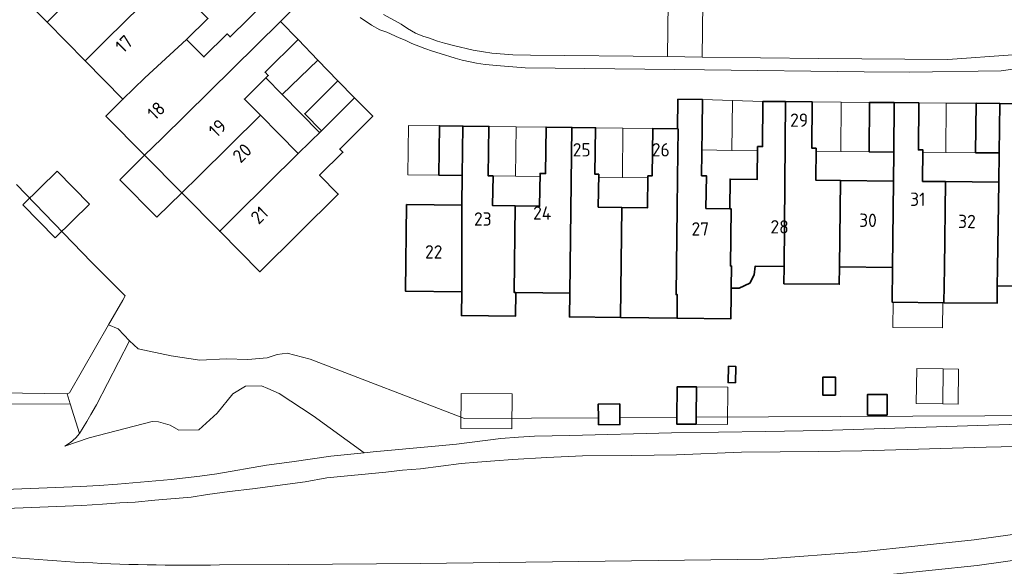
# Model space of a CAD drawing. Header units: metres. Extents: x 149984 to 156489, y 469398 to 478068.
# Tile 425 of 656: x 153469 to 153569, y 472858 to 472913. Entities that reach past the tile are written whole.
import ezdxf
from ezdxf.enums import TextEntityAlignment as Align

# ---------------------------------------------------------------- set-up
doc = ezdxf.new("R2010")
doc.units = ezdxf.units.M
doc.header["$LTSCALE"] = 0.75
for name, color, linetype, lineweight in [('B-WE-GR-BEPLANTING_CULTUUR_HEESTERS-GV', 252, 'Continuous', 18), ('B-WE-OG-BEBOUWING-GV', 6, 'Continuous', 35), ('B-WE-OG-BEBOUWING-T18', 1, 'Continuous', 18), ('B-WE-OG-BEBOUWING_LUIFEL-GV', 6, 'Continuous', 18), ('B-WE-OG-BEBOUWING_OVERBOUWING-GV', 6, 'Continuous', 18), ('B-WE-OG-TERREIN_BEGROEID-GV', 252, 'Continuous', 18), ('B-WE-OG-TERREIN_ERF-GV', 252, 'Continuous', 18), ('B-WE-OG-TERREIN_OEVER-GV', 252, 'Continuous', 18), ('B-WE-OG-WATER_MEER-GV', 252, 'Continuous', 18), ('B-WE-VH-GESLOTENVERHARDING_ASFALT-GV', 252, 'Continuous', 18), ('B-WE-VH-GESLOTENVERHARDING_BETON-GV', 252, 'Continuous', 18), ('B-WE-VH-OPENVERHARDING_BETONSTRAATSTEEN-GV', 252, 'Continuous', 18)]:
    doc.layers.add(name, color=color, linetype=linetype, lineweight=lineweight)
doc.styles.add('NLCS-ISO-M750-T18', font='NLCS-ISO.ttf', dxfattribs={"height": 1.35})

msp = doc.modelspace()

# ---------------------------------------------------------------- linework, layer by layer
at = {"layer": 'B-WE-GR-BEPLANTING_CULTUUR_HEESTERS-GV', "flags": 128}
msp.add_lwpolyline([(153574.107, 472873.112), (153537.579, 472872.94), (153537.57, 472872.24), (153535.618, 472872.264), (153535.626, 472872.931), (153529.869, 472872.904), (153529.877, 472872.201), (153527.707, 472872.177), (153527.699, 472872.894), (153514.143, 472872.83), (153498.55, 472878.832), (153496.207, 472879.425), (153495.19, 472879.284), (153494.174, 472878.973), (153492.226, 472878.804), (153490.024, 472878.861), (153487.37, 472878.719), (153484.49, 472879.171), (153481.131, 472879.877), (153480.276, 472880.661), (153476.916, 472874.219), (153476.361, 472873.219), (153475.946, 472872.516), (153475.19, 472871.32), (153474.82, 472870.85), (153474.3, 472870.41), (153473.713, 472870.008), (153476.167, 472870.859), (153482.557, 472872.526), (153483.182, 472872.491), (153484.363, 472872.144), (153485.266, 472871.658), (153487.28, 472871.692), (153489.12, 472873.359), (153490.718, 472875.304), (153492.002, 472876.102), (153493.6, 472876.137), (153494.26, 472875.859), (153495.406, 472875.339), (153498.844, 472873.081), (153503.985, 472869.364), (153504.9, 472869.46), (153511.17, 472870.04), (153513.33, 472870.22), (153517.83, 472870.79), (153519.62, 472870.93), (153521.23, 472871.02), (153524.8, 472871.09), (153535.08, 472871.38), (153544.58, 472871.51), (153550.33, 472871.61), (153570.3, 472872.26)], dxfattribs=at)
at = {"layer": 'B-WE-OG-BEBOUWING-GV', "flags": 128}
for points in [[(153480.374, 472921.234), (153476.65, 472925.015), (153470.404, 472918.867), (153469.281, 472917.761), (153468.201, 472916.697), (153471.923, 472912.916), (153474.127, 472915.085)], [(153471.923, 472912.916), (153475.77, 472909.008), (153477.973, 472911.176), (153489.941, 472922.955), (153488.189, 472924.731), (153484.702, 472921.289), (153484.308, 472921.687), (153482.085, 472919.497), (153480.374, 472921.234), (153474.127, 472915.085)], [(153477.973, 472911.176), (153475.77, 472909.008), (153479.602, 472905.117), (153481.803, 472907.285), (153486.04, 472911.168), (153488.184, 472913.288), (153486.262, 472915.232), (153488.641, 472917.584), (153488.352, 472917.876), (153491.693, 472921.179), (153489.941, 472922.955)], [(153495.52, 472912.962), (153497.686, 472915.103), (153495.946, 472916.862), (153490.433, 472911.412), (153490.13, 472911.718), (153487.787, 472909.401), (153486.04, 472911.168), (153481.803, 472907.285), (153479.602, 472905.117), (153477.869, 472903.41), (153481.792, 472899.442), (153483.517, 472901.141)], [(153487.258, 472897.343), (153493.501, 472903.492), (153491.884, 472905.128), (153494.299, 472907.515), (153493.968, 472907.85), (153497.309, 472911.153), (153495.52, 472912.962), (153483.517, 472901.141), (153481.792, 472899.442), (153485.54, 472895.651)], [(153501.336, 472906.965), (153497.987, 472903.653), (153499.68, 472901.935), (153503.032, 472905.25)], [(153499.68, 472901.935), (153497.334, 472899.616), (153491.095, 472893.447), (153489.388, 472891.759), (153493.432, 472887.669), (153501.37, 472895.519), (153499.483, 472897.428), (153501.84, 472899.759), (153501.524, 472900.079), (153504.872, 472903.389), (153503.032, 472905.25)], [(153541.119, 472894.036), (153540.971, 472894.038), (153538.571, 472894.069), (153538.614, 472897.369), (153538.135, 472897.375), (153538.193, 472902.087), (153538.234, 472905.074), (153535.734, 472905.107), (153535.696, 472902.12), (153535.76, 472902.119), (153535.695, 472897.119), (153535.661, 472894.107), (153535.552, 472885.362), (153535.674, 472885.36), (153535.644, 472882.965), (153541.087, 472882.897), (153541.117, 472885.293), (153541.126, 472886.002), (153541.154, 472888.261), (153541.039, 472888.263)], [(153540.971, 472894.038), (153541.119, 472894.036), (153541.039, 472888.263), (153541.154, 472888.261), (153541.126, 472886.002), (153541.919, 472886.002), (153543.003, 472886.506), (153543.448, 472887.367), (153543.552, 472888.236), (153546.483, 472888.205), (153546.63, 472904.873), (153544.333, 472904.893), (153544.294, 472900.32), (153543.792, 472900.326), (153543.755, 472897.007), (153541.006, 472897.038)], [(153552.186, 472896.908), (153549.674, 472896.938), (153549.712, 472900.155), (153549.291, 472900.159), (153549.332, 472904.849), (153546.63, 472904.873), (153546.483, 472888.205), (153546.465, 472886.455), (153552.064, 472886.398), (153552.081, 472888.148)], [(153557.567, 472899.776), (153557.611, 472904.776), (153555.121, 472904.798), (153555.077, 472899.798)], [(153557.445, 472888.095), (153557.41, 472884.588), (153562.65, 472884.534), (153562.692, 472888.042), (153562.797, 472896.781), (153560.48, 472896.809), (153560.508, 472900.01), (153560.058, 472899.984), (153560.1, 472904.754), (153557.611, 472904.776), (153557.567, 472899.776), (153557.532, 472896.844)], [(153568.245, 472899.68), (153568.29, 472904.68), (153565.89, 472904.702), (153565.845, 472899.702)], [(153573.681, 472896.65), (153571.319, 472896.679), (153571.357, 472899.913), (153570.867, 472899.917), (153570.91, 472904.657), (153568.29, 472904.68), (153568.245, 472899.68), (153568.209, 472896.716), (153568.064, 472887.989), (153568.046, 472886.234), (153573.554, 472886.175)], [(153497.334, 472899.616), (153495.371, 472901.601), (153493.501, 472903.492), (153487.258, 472897.343), (153485.54, 472895.651), (153489.388, 472891.759), (153491.095, 472893.447)], [(153513.922, 472897.401), (153513.987, 472902.401), (153511.616, 472902.432), (153511.552, 472897.432)], [(153513.987, 472902.401), (153513.922, 472897.401), (153513.883, 472894.392), (153513.862, 472885.635), (153513.833, 472883.239), (153519.296, 472883.17), (153519.325, 472885.567), (153519.163, 472885.569), (153519.277, 472894.322), (153516.992, 472894.352), (153517.031, 472897.361), (153516.551, 472897.367), (153516.616, 472902.367)], [(153519.325, 472885.567), (153524.789, 472885.498), (153525.007, 472902.258), (153522.405, 472902.292), (153522.343, 472897.602), (153521.794, 472897.61), (153521.75, 472894.29), (153519.277, 472894.322), (153519.163, 472885.569)], [(153530.075, 472894.18), (153527.682, 472894.211), (153527.725, 472897.521), (153527.342, 472897.527), (153527.404, 472902.227), (153525.007, 472902.258), (153524.789, 472885.498), (153524.759, 472883.101), (153529.929, 472883.036)], [(153535.644, 472882.965), (153535.674, 472885.36), (153535.552, 472885.362), (153535.661, 472894.107), (153535.695, 472897.119), (153535.76, 472902.119), (153535.696, 472902.12), (153533.194, 472902.152), (153533.127, 472897.351), (153532.707, 472897.357), (153532.662, 472894.146), (153530.075, 472894.18), (153529.929, 472883.036)], [(153557.532, 472896.844), (153552.186, 472896.908), (153552.081, 472888.148), (153557.445, 472888.095)], [(153568.209, 472896.716), (153562.797, 472896.781), (153562.692, 472888.042), (153562.65, 472884.534), (153568.028, 472884.479), (153568.046, 472886.234), (153568.064, 472887.989)], [(153513.862, 472885.635), (153513.883, 472894.392), (153508.284, 472894.465), (153508.171, 472885.707)], [(153540.853, 472878.114), (153540.815, 472876.454), (153541.554, 472876.437), (153541.592, 472878.097)], [(153551.675, 472875.179), (153551.675, 472877.003), (153550.406, 472877.003), (153550.406, 472875.179)], [(153537.57, 472872.24), (153537.579, 472872.94), (153537.617, 472876.016), (153535.665, 472876.04), (153535.626, 472872.931), (153535.618, 472872.264)], [(153554.925, 472873.169), (153556.896, 472873.166), (153556.899, 472875.26), (153554.929, 472875.263)], [(153527.707, 472872.177), (153529.877, 472872.201), (153529.869, 472872.904), (153529.854, 472874.296), (153527.684, 472874.272), (153527.699, 472872.894)]]:
    msp.add_lwpolyline(points, close=True, dxfattribs=at)
at = {"layer": 'B-WE-OG-BEBOUWING_LUIFEL-GV', "flags": 128}
for points in [[(153499.307, 472909.075), (153497.309, 472911.153), (153493.968, 472907.85), (153494.299, 472907.515), (153494.065, 472907.283), (153495.688, 472905.595)], [(153499.307, 472909.075), (153495.688, 472905.595), (153499.491, 472901.749), (153499.68, 472901.935), (153497.987, 472903.653), (153501.336, 472906.965)], [(153541.263, 472904.984), (153538.234, 472905.074), (153538.167, 472899.982), (153541.197, 472899.942)], [(153544.333, 472904.893), (153541.263, 472904.984), (153541.197, 472899.942), (153543.787, 472899.908), (153543.792, 472900.326), (153544.294, 472900.32)], [(153552.256, 472904.823), (153549.332, 472904.849), (153549.291, 472900.159), (153549.712, 472900.155), (153549.708, 472899.853), (153552.212, 472899.823)], [(153552.256, 472904.823), (153552.212, 472899.823), (153555.077, 472899.798), (153555.121, 472904.798)], [(153562.868, 472904.729), (153560.1, 472904.754), (153560.058, 472899.984), (153560.508, 472900.01), (153560.506, 472899.749), (153562.823, 472899.729)], [(153562.868, 472904.729), (153562.823, 472899.729), (153565.845, 472899.702), (153565.89, 472904.702)], [(153511.616, 472902.432), (153508.487, 472902.472), (153508.423, 472897.472), (153511.552, 472897.432)], [(153519.381, 472902.331), (153516.616, 472902.367), (153516.551, 472897.367), (153517.031, 472897.361), (153519.316, 472897.331)], [(153519.381, 472902.331), (153519.316, 472897.331), (153521.79, 472897.299), (153521.794, 472897.61), (153522.343, 472897.602), (153522.405, 472902.292)], [(153530.179, 472902.191), (153527.404, 472902.227), (153527.342, 472897.527), (153527.725, 472897.521), (153527.721, 472897.223), (153530.114, 472897.192)], [(153530.179, 472902.191), (153530.114, 472897.192), (153532.704, 472897.155), (153532.707, 472897.357), (153533.127, 472897.351), (153533.194, 472902.152)], [(153481.792, 472899.442), (153479.285, 472896.963), (153483.033, 472893.172), (153485.54, 472895.651)], [(153557.517, 472884.587), (153557.491, 472882.032), (153562.516, 472881.981), (153562.543, 472884.535)], [(153537.57, 472872.24), (153540.74, 472872.201), (153540.787, 472875.976), (153537.617, 472876.016)]]:
    msp.add_lwpolyline(points, close=True, dxfattribs=at)
at = {"layer": 'B-WE-OG-BEBOUWING_OVERBOUWING-GV', "flags": 128}
for points in [[(153469.458, 472894.425), (153472.725, 472891.086), (153476.213, 472894.499), (153472.946, 472897.838)], [(153562.57, 472877.841), (153559.891, 472877.873), (153559.849, 472874.331), (153562.527, 472874.299)], [(153562.57, 472877.841), (153562.527, 472874.299), (153564.086, 472874.28), (153564.128, 472877.822)], [(153513.796, 472875.36), (153513.762, 472871.821), (153518.949, 472871.771), (153518.983, 472875.311)]]:
    msp.add_lwpolyline(points, close=True, dxfattribs=at)
at = {"layer": 'B-WE-OG-TERREIN_BEGROEID-GV', "flags": 128}
for points in [[(153453.289, 472865.069), (153475.3, 472865.93), (153477.18, 472866.04), (153479.05, 472866.17), (153484.46, 472866.64), (153487.39, 472866.98), (153489.09, 472867.24), (153494.12, 472868.1), (153496.67, 472868.43), (153500.63, 472869.01), (153503.985, 472869.364), (153498.844, 472873.081), (153495.406, 472875.339), (153494.26, 472875.859), (153493.6, 472876.137), (153492.002, 472876.102), (153490.718, 472875.304), (153489.12, 472873.359), (153487.28, 472871.692), (153485.266, 472871.658), (153484.363, 472872.144), (153483.182, 472872.491), (153482.557, 472872.526), (153476.167, 472870.859), (153473.713, 472870.008), (153474.3, 472870.41), (153474.82, 472870.85), (153475.19, 472871.32), (153474.263, 472874.303), (153439.581, 472874.171)], [(153566.92, 472869.92), (153554.33, 472869.54), (153550, 472869.47), (153542.17, 472869.41), (153535.6, 472869.16), (153531.06, 472869.07), (153526.08, 472869.03), (153522.47, 472868.88), (153518.99, 472868.69), (153517.21, 472868.53), (153515.47, 472868.42), (153513.82, 472868.26), (153509.71, 472867.73), (153507.89, 472867.6), (153506.179, 472867.409), (153500.23, 472866.82), (153498.03, 472866.41), (153492.69, 472865.71), (153490.39, 472865.43), (153488.14, 472865.13), (153486.49, 472864.88), (153482.83, 472864.55), (153480.84, 472864.35), (153479.28, 472864.28), (153477.53, 472864.17), (153475.44, 472864.01), (153453.321, 472863.134)], [(153580.61, 472870.24), (153566.92, 472869.92)], [(153620.559, 472859.546), (153625.553, 472860.055), (153630.553, 472860.349), (153631.646, 472860.401), (153633.638, 472860.495), (153633.843, 472869.433), (153629.36, 472868.568), (153628.998, 472868.498), (153610.123, 472865.064), (153583.931, 472860.479), (153566.005, 472857.955), (153556.892, 472857.024), (153556.892, 472854.955), (153566.573, 472855.99), (153575.491, 472856.749), (153582.23, 472857.067)], [(153489.366, 472858.011), (153496.381, 472858.067), (153509.656, 472858.172), (153544.433, 472858.602), (153554.305, 472859.322), (153565.7, 472860.536), (153583.48, 472863.001)]]:
    msp.add_lwpolyline(points, dxfattribs=at)
at = {"layer": 'B-WE-OG-TERREIN_BEGROEID-GV'}
msp.add_lwpolyline([(153460.136, 472859.674, 0.036847), (153489.366, 472858.011)], format="xyb", dxfattribs=at)
at = {"layer": 'B-WE-OG-TERREIN_ERF-GV', "flags": 128}
for points in [[(153497.686, 472915.103), (153495.52, 472912.962), (153497.309, 472911.153), (153493.968, 472907.85), (153494.299, 472907.515), (153491.884, 472905.128), (153493.501, 472903.492), (153495.371, 472901.601), (153497.334, 472899.616), (153499.68, 472901.935), (153497.987, 472903.653), (153501.336, 472906.965), (153503.032, 472905.25), (153504.872, 472903.389), (153501.524, 472900.079), (153501.84, 472899.759), (153499.483, 472897.428), (153501.37, 472895.519), (153493.432, 472887.669), (153489.388, 472891.759), (153485.54, 472895.651), (153481.792, 472899.442), (153477.869, 472903.41), (153479.602, 472905.117), (153475.77, 472909.008), (153471.923, 472912.916), (153468.201, 472916.697)], [(153488.184, 472913.288), (153486.04, 472911.168), (153487.787, 472909.401), (153490.13, 472911.718), (153490.433, 472911.412), (153495.946, 472916.862)], [(153571.97, 472908.5), (153568.42, 472907.98), (153559.169, 472907.869), (153554.589, 472907.879), (153538.42, 472908.09), (153520.28, 472908.29), (153518.19, 472908.45), (153516.23, 472908.63), (153515.37, 472908.76), (153513.92, 472909.07), (153513.19, 472909.26), (153511.69, 472909.74), (153510.91, 472909.97), (153510.12, 472910.24), (153508.81, 472910.76), (153508.16, 472911.09), (153507.53, 472911.31), (153506.28, 472911.89), (153505.58, 472912.15), (153504.73, 472912.61), (153503.6, 472913.37)], [(153573.554, 472886.175), (153568.046, 472886.234), (153568.028, 472884.479), (153562.65, 472884.534), (153557.41, 472884.588), (153557.445, 472888.095), (153552.081, 472888.148), (153552.064, 472886.398), (153546.465, 472886.455), (153546.483, 472888.205), (153543.552, 472888.236), (153543.448, 472887.367), (153543.003, 472886.506), (153541.919, 472886.002), (153541.126, 472886.002), (153541.117, 472885.293), (153541.087, 472882.897), (153535.644, 472882.965), (153529.929, 472883.036), (153524.759, 472883.101), (153524.789, 472885.498), (153519.325, 472885.567), (153519.296, 472883.17), (153513.833, 472883.239), (153513.862, 472885.635), (153508.171, 472885.707), (153508.284, 472894.465), (153513.883, 472894.392), (153513.922, 472897.401), (153511.552, 472897.432), (153511.616, 472902.432), (153513.987, 472902.401), (153516.616, 472902.367), (153516.551, 472897.367), (153517.031, 472897.361), (153516.992, 472894.352), (153519.277, 472894.322), (153521.75, 472894.29), (153521.794, 472897.61), (153522.343, 472897.602), (153522.405, 472902.292), (153525.007, 472902.258), (153527.404, 472902.227), (153527.342, 472897.527), (153527.725, 472897.521), (153527.682, 472894.211), (153530.075, 472894.18), (153532.662, 472894.146), (153532.707, 472897.357), (153533.127, 472897.351), (153533.194, 472902.152), (153535.696, 472902.12), (153535.734, 472905.107), (153538.234, 472905.074), (153538.193, 472902.087), (153538.135, 472897.375), (153538.614, 472897.369), (153538.571, 472894.069), (153540.971, 472894.038), (153541.006, 472897.038), (153543.755, 472897.007), (153543.792, 472900.326), (153544.294, 472900.32), (153544.333, 472904.893), (153546.63, 472904.873), (153549.332, 472904.849), (153549.291, 472900.159), (153549.712, 472900.155), (153549.674, 472896.938), (153552.186, 472896.908), (153557.532, 472896.844), (153557.567, 472899.776), (153555.077, 472899.798), (153555.121, 472904.798), (153557.611, 472904.776), (153560.1, 472904.754), (153560.058, 472899.984), (153560.508, 472900.01), (153560.48, 472896.809), (153562.797, 472896.781), (153568.209, 472896.716), (153568.245, 472899.68), (153565.845, 472899.702), (153565.89, 472904.702), (153568.29, 472904.68), (153570.91, 472904.657)], [(153468.82, 472896.48), (153476.43, 472888.65), (153479.835, 472885.233), (153479.589, 472884.806), (153478.138, 472882.288), (153479.128, 472881.901), (153480.276, 472880.661), (153481.131, 472879.877), (153484.49, 472879.171), (153487.37, 472878.719), (153490.024, 472878.861), (153492.226, 472878.804), (153494.174, 472878.973), (153495.19, 472879.284), (153496.207, 472879.425), (153498.55, 472878.832), (153514.143, 472872.83), (153527.699, 472872.894), (153527.684, 472874.272), (153529.854, 472874.296), (153529.869, 472872.904), (153535.626, 472872.931), (153535.665, 472876.04), (153537.617, 472876.016), (153537.579, 472872.94), (153574.107, 472873.112)]]:
    msp.add_lwpolyline(points, dxfattribs=at)
for points in [[(153540.815, 472876.454), (153540.853, 472878.114), (153541.592, 472878.097), (153541.554, 472876.437)], [(153551.675, 472875.179), (153550.406, 472875.179), (153550.406, 472877.003), (153551.675, 472877.003)], [(153554.925, 472873.169), (153554.929, 472875.263), (153556.899, 472875.26), (153556.896, 472873.166)]]:
    msp.add_lwpolyline(points, close=True, dxfattribs=at)
at = {"layer": 'B-WE-OG-TERREIN_OEVER-GV', "flags": 128}
for points in [[(153475.19, 472871.32), (153475.946, 472872.516), (153476.361, 472873.219), (153476.916, 472874.219), (153480.276, 472880.661), (153479.128, 472881.901), (153478.138, 472882.288), (153474.18, 472875.42), (153473.95, 472875.31), (153474.263, 472874.303)], [(153439.581, 472874.171), (153474.263, 472874.303), (153473.95, 472875.31), (153458.13, 472875.56), (153455.63, 472875.62), (153454.19, 472875.68), (153452.67, 472875.7), (153449.29, 472875.51), (153447.57, 472875.37), (153442.03, 472875.33), (153441.49, 472875.37), (153440.79, 472875.55), (153440.01, 472875.93), (153439.78, 472876.08), (153439.51, 472876.32), (153439.552, 472875.041)]]:
    msp.add_lwpolyline(points, close=True, dxfattribs=at)
at = {"layer": 'B-WE-OG-WATER_MEER-GV', "flags": 128}
msp.add_lwpolyline([(153458.13, 472875.56), (153473.95, 472875.31), (153474.18, 472875.42), (153478.138, 472882.288), (153479.589, 472884.806), (153479.835, 472885.233), (153476.43, 472888.65), (153468.82, 472896.48)], dxfattribs=at)
at = {"layer": 'B-WE-VH-GESLOTENVERHARDING_ASFALT-GV', "flags": 128}
for points in [[(153570.3, 472872.26), (153550.33, 472871.61), (153544.58, 472871.51), (153535.08, 472871.38), (153524.8, 472871.09), (153521.23, 472871.02), (153519.62, 472870.93), (153517.83, 472870.79), (153513.33, 472870.22), (153511.17, 472870.04), (153504.9, 472869.46), (153503.985, 472869.364), (153500.63, 472869.01), (153496.67, 472868.43), (153494.12, 472868.1), (153489.09, 472867.24), (153487.39, 472866.98), (153484.46, 472866.64), (153479.05, 472866.17), (153477.18, 472866.04), (153475.3, 472865.93), (153453.289, 472865.069)], [(153453.321, 472863.134), (153475.44, 472864.01), (153477.53, 472864.17), (153479.28, 472864.28), (153480.84, 472864.35), (153482.83, 472864.55), (153486.49, 472864.88), (153488.14, 472865.13), (153490.39, 472865.43), (153492.69, 472865.71), (153498.03, 472866.41), (153500.23, 472866.82), (153506.179, 472867.409), (153507.89, 472867.6), (153509.71, 472867.73), (153513.82, 472868.26), (153515.47, 472868.42), (153517.21, 472868.53), (153518.99, 472868.69), (153522.47, 472868.88), (153526.08, 472869.03), (153531.06, 472869.07), (153535.6, 472869.16), (153542.17, 472869.41), (153550, 472869.47), (153554.33, 472869.54), (153566.92, 472869.92), (153580.61, 472870.24)]]:
    msp.add_lwpolyline(points, dxfattribs=at)
at = {"layer": 'B-WE-VH-GESLOTENVERHARDING_BETON-GV', "flags": 128}
for points in [[(153489.119, 472855.718), (153496.4, 472855.73), (153509.658, 472855.622), (153544.588, 472856.012), (153554.607, 472856.79), (153554.892, 472856.819), (153556.892, 472857.024), (153566.005, 472857.955), (153583.931, 472860.479), (153610.123, 472865.064), (153628.998, 472868.498), (153629.36, 472868.568), (153628.93, 472871.079), (153621.445, 472869.641), (153583.48, 472863.001), (153565.7, 472860.536), (153554.305, 472859.322), (153544.433, 472858.602)], [(153544.433, 472858.602), (153509.656, 472858.172), (153496.381, 472858.067), (153489.366, 472858.011)]]:
    msp.add_lwpolyline(points, dxfattribs=at)
at = {"layer": 'B-WE-VH-GESLOTENVERHARDING_BETON-GV'}
msp.add_lwpolyline([(153489.366, 472858.011, -0.036847), (153460.136, 472859.674)], format="xyb", dxfattribs=at)
at = {"layer": 'B-WE-VH-OPENVERHARDING_BETONSTRAATSTEEN-GV', "flags": 128}
for points in [[(153505.94, 472913.67), (153507.74, 472912.7), (153508.39, 472912.28), (153509.19, 472911.8), (153509.94, 472911.49), (153510.62, 472911.28), (153511.4, 472910.98), (153512.13, 472910.8), (153513.02, 472910.54), (153515.02, 472910.09), (153516.06, 472909.9), (153516.92, 472909.78), (153519.05, 472909.62), (153520.82, 472909.57), (153534.685, 472909.424), (153534.754, 472914.896)], [(153570.8, 472915.47), (153568.24, 472914.98), (153563.89, 472914.68), (153558.38, 472914.65), (153551.94, 472914.74), (153538.254, 472914.864), (153538.185, 472909.387), (153550, 472909.24), (153563.05, 472909.12), (153569.6, 472909.59)], [(153569.6, 472909.59), (153563.05, 472909.12), (153550, 472909.24), (153538.185, 472909.387), (153534.685, 472909.424), (153520.82, 472909.57), (153519.05, 472909.62), (153516.92, 472909.78), (153516.06, 472909.9), (153515.02, 472910.09), (153513.02, 472910.54), (153512.13, 472910.8), (153511.4, 472910.98), (153510.62, 472911.28), (153509.94, 472911.49), (153509.19, 472911.8), (153508.39, 472912.28), (153507.74, 472912.7), (153505.94, 472913.67)], [(153503.6, 472913.37), (153504.73, 472912.61), (153505.58, 472912.15), (153506.28, 472911.89), (153507.53, 472911.31), (153508.16, 472911.09), (153508.81, 472910.76), (153510.12, 472910.24), (153510.91, 472909.97), (153511.69, 472909.74), (153513.19, 472909.26), (153513.92, 472909.07), (153515.37, 472908.76), (153516.23, 472908.63), (153518.19, 472908.45), (153520.28, 472908.29), (153538.42, 472908.09), (153554.589, 472907.879), (153559.169, 472907.869), (153568.42, 472907.98), (153571.97, 472908.5)]]:
    msp.add_lwpolyline(points, dxfattribs=at)
msp.add_lwpolyline([(153538.185, 472909.387), (153538.254, 472914.864), (153534.754, 472914.896), (153534.685, 472909.424)], close=True, dxfattribs=at)

# ---------------------------------------------------------------- texts
at = {"layer": 'B-WE-OG-BEBOUWING-T18', "style": 'NLCS-ISO-M750-T18'}
for s, rotation, p in [('17', 44.5, (153479.707, 472910.711)), ('18', 44.6, (153482.955, 472903.955)), ('19', 44.6, (153489.166, 472902.188)), ('20', 44.6, (153491.649, 472899.676)), ('21', 44.6, (153493.397, 472893.393)), ('24', 359.2, (153522.009, 472893.606)), ('30', 359.4, (153554.963, 472892.874)), ('32', 359.4, (153564.973, 472892.755)), ('28', 359.4, (153546.023, 472892.21)), ('22', 359.3, (153511.034, 472889.671))]:
    msp.add_text(s, height=1.35, rotation=rotation, dxfattribs=at).set_placement(p, align=Align.MIDDLE)
for s, p in [('29', (153548, 472903)), ('25', (153526, 472900)), ('26', (153534, 472900)), ('31', (153560, 472895)), ('23', (153516, 472893)), ('27', (153538, 472892))]:
    msp.add_text(s, height=1.35, dxfattribs=at).set_placement(p, align=Align.MIDDLE)

doc.saveas('drawing.dxf')
